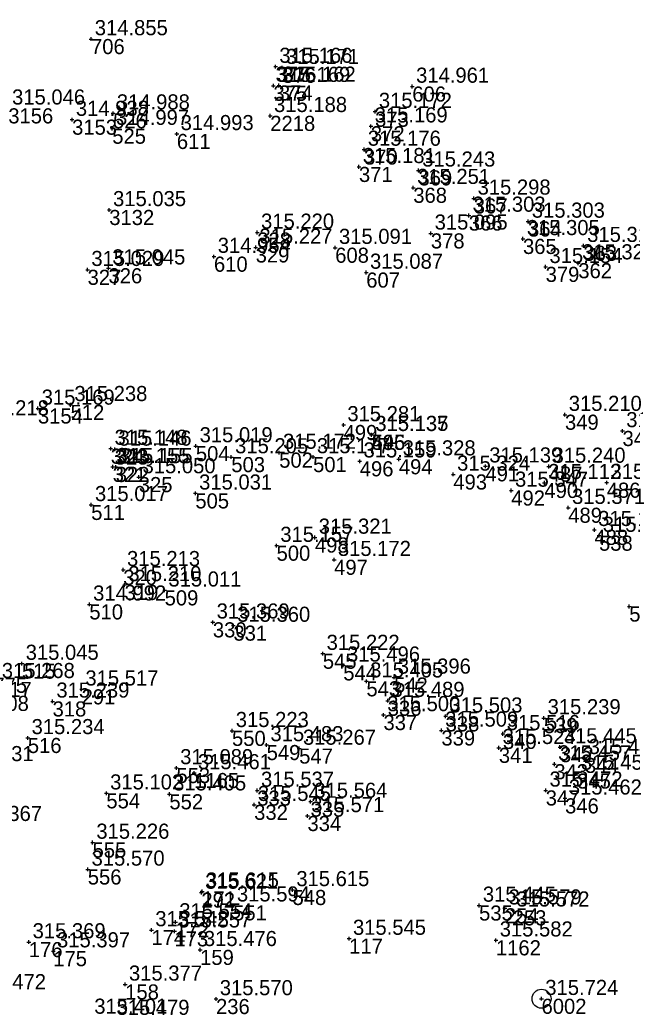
# Model space of a CAD drawing. Extents: x -829398 to -819400, y -1074439 to -1067977.
# Drawn here: x -820652.2 to -820603.6, y -1069332.4 to -1069253.3 of the extents above; entities that cross this region are included whole.
import ezdxf

# ---------------------------------------------------------------- set-up
doc = ezdxf.new("R2010")
doc.units = 0
for name, color, linetype in [('Vrstva 60', 7, 'Continuous'), ('Vrstva 61', 7, 'Continuous'), ('Vrstva 63', 7, 'Continuous'), ('Čísla bodů_doměření_2012', 7, 'Continuous')]:
    doc.layers.add(name, color=color, linetype=linetype)

# ---------------------------------------------------------------- blocks, each defined once
blk = doc.blocks.new('BOD')
at = {"layer": 'Čísla bodů_doměření_2012'}
for p, q in [((-0.15, 0), (0.15, 0)), ((0, -0.15), (0, 0.15))]:
    blk.add_line(p, q, dxfattribs=at)

msp = doc.modelspace()

# ---------------------------------------------------------------- linework, layer by layer
at = {"layer": 'Vrstva 63'}
msp.add_line((-820610.817, -1069331.141), (-820610.773, -1069331.051), dxfattribs=at)
msp.add_circle((-820610.795, -1069331.096), 0.756, dxfattribs=at)

# ---------------------------------------------------------------- block references
at = {"layer": 'Vrstva 60'}
for p in [(-820646.587, -1069254.84), (-820631.924, -1069257.035), (-820631.393, -1069257.122), (-820632.096, -1069258.551), (-820631.657, -1069258.53), (-820621.06, -1069258.614), (-820621.06, -1069258.614), (-820648.089, -1069261.245), (-820644.835, -1069260.737), (-820632.346, -1069260.943), (-820624.019, -1069260.612), (-820624.019, -1069260.612), (-820644.898, -1069261.963), (-820624.352, -1069261.77), (-820624.352, -1069261.77), (-820639.765, -1069262.38), (-820624.896, -1069263.62), (-820624.896, -1069263.62), (-820625.299, -1069264.999), (-820625.299, -1069264.999), (-820620.571, -1069265.276), (-820620.571, -1069265.276), (-820620.984, -1069266.657), (-820620.984, -1069266.657), (-820616.174, -1069267.505), (-820616.174, -1069267.505), (-820645.136, -1069268.42), (-820616.573, -1069268.863), (-820616.573, -1069268.863), (-820611.865, -1069269.337), (-820611.865, -1069269.337), (-820633.377, -1069270.213), (-820633.377, -1069270.213), (-820619.587, -1069270.282), (-820619.587, -1069270.282), (-820612.268, -1069270.721), (-820612.268, -1069270.721), (-820633.504, -1069271.397), (-820633.504, -1069271.397), (-820627.186, -1069271.42), (-820627.186, -1069271.42), (-820607.469, -1069271.264), (-820607.469, -1069271.264), (-820636.82, -1069272.131), (-820636.82, -1069272.131), (-820646.858, -1069273.174), (-820645.196, -1069273.052), (-820610.467, -1069272.941), (-820610.467, -1069272.941), (-820607.873, -1069272.648), (-820607.873, -1069272.648), (-820624.721, -1069273.392), (-820624.721, -1069273.392), (-820650.803, -1069284.193), (-820648.211, -1069283.908), (-820608.932, -1069284.688), (-820608.932, -1069284.688), (-820626.521, -1069285.507), (-820626.521, -1069285.507), (-820624.305, -1069286.288), (-820624.305, -1069286.288), (-820624.295, -1069286.28), (-820624.295, -1069286.28), (-820604.364, -1069285.981), (-820604.364, -1069285.981), (-820645.018, -1069287.384), (-820645.018, -1069287.384), (-820638.257, -1069287.182), (-820638.257, -1069287.182), (-820644.703, -1069287.451), (-820644.703, -1069287.451), (-820635.439, -1069288.057), (-820635.439, -1069288.057), (-820631.635, -1069287.701), (-820631.635, -1069287.701), (-820628.944, -1069288.051), (-820628.944, -1069288.051), (-820644.863, -1069288.834), (-820644.863, -1069288.834), (-820644.621, -1069288.84), (-820644.621, -1069288.84), (-820625.236, -1069288.389), (-820625.236, -1069288.389), (-820622.129, -1069288.227), (-820622.129, -1069288.227), (-820615.25, -1069288.787), (-820615.25, -1069288.787), (-820610.219, -1069288.809), (-820610.219, -1069288.809), (-820642.791, -1069289.644), (-820642.791, -1069289.644), (-820617.803, -1069289.435), (-820617.803, -1069289.435), (-820610.567, -1069290.107), (-820610.567, -1069290.107), (-820605.614, -1069290.089), (-820605.614, -1069290.089), (-820638.298, -1069290.938), (-820638.298, -1069290.938), (-820613.2, -1069290.712), (-820613.2, -1069290.712), (-820646.572, -1069291.855), (-820646.572, -1069291.855), (-820608.672, -1069292.08), (-820608.672, -1069292.08), (-820628.795, -1069294.444), (-820628.795, -1069294.444), (-820606.594, -1069293.835), (-820606.594, -1069293.835), (-820606.229, -1069294.3), (-820606.229, -1069294.3), (-820631.846, -1069295.094), (-820631.846, -1069295.094), (-820627.272, -1069296.214), (-820627.272, -1069296.214), (-820644.025, -1069297.021), (-820644.025, -1069297.021), (-820643.919, -1069298.217), (-820643.919, -1069298.217), (-820640.738, -1069298.644), (-820640.738, -1069298.644), (-820646.72, -1069299.759), (-820646.72, -1069299.759), (-820603.825, -1069299.929), (-820603.825, -1069299.929), (-820636.905, -1069301.184), (-820636.905, -1069301.184), (-820635.273, -1069301.445), (-820635.273, -1069301.445), (-820628.17, -1069303.676), (-820628.17, -1069303.676), (-820652.076, -1069304.465), (-820626.548, -1069304.605), (-820626.548, -1069304.605), (-820622.512, -1069305.565), (-820622.512, -1069305.565), (-820624.707, -1069305.869), (-820624.707, -1069305.869), (-820647.333, -1069306.508), (-820647.333, -1069306.508), (-820649.639, -1069307.469), (-820649.639, -1069307.469), (-820623.013, -1069307.413), (-820623.013, -1069307.413), (-820623.352, -1069308.547), (-820623.352, -1069308.547), (-820618.412, -1069308.652), (-820618.412, -1069308.652), (-820610.611, -1069308.791), (-820610.611, -1069308.791), (-820635.386, -1069309.808), (-820635.386, -1069309.808), (-820618.749, -1069309.777), (-820618.749, -1069309.777), (-820613.86, -1069310.049), (-820613.86, -1069310.049), (-820651.606, -1069310.372), (-820632.632, -1069310.934), (-820632.632, -1069310.934), (-820609.329, -1069311.098), (-820609.329, -1069311.098), (-820630.048, -1069311.214), (-820630.048, -1069311.214), (-820614.187, -1069311.156), (-820614.187, -1069311.156), (-820609.778, -1069312.458), (-820609.778, -1069312.458), (-820607.351, -1069311.954), (-820607.351, -1069311.954), (-820639.802, -1069312.76), (-820639.802, -1069312.76), (-820638.393, -1069313.157), (-820638.393, -1069313.157), (-820607.964, -1069313.199), (-820607.964, -1069313.199), (-820645.367, -1069314.768), (-820645.367, -1069314.768), (-820640.36, -1069314.845), (-820640.36, -1069314.845), (-820633.381, -1069314.554), (-820633.381, -1069314.554), (-820610.462, -1069314.54), (-820610.462, -1069314.54), (-820633.626, -1069315.682), (-820633.626, -1069315.682), (-820629.144, -1069315.431), (-820629.144, -1069315.431), (-820608.925, -1069315.171), (-820608.925, -1069315.171), (-820629.39, -1069316.571), (-820629.39, -1069316.571), (-820646.463, -1069318.681), (-820646.463, -1069318.681), (-820646.842, -1069320.821), (-820646.842, -1069320.821), (-820637.821, -1069322.658), (-820637.821, -1069322.658), (-820637.759, -1069322.562), (-820637.759, -1069322.562), (-820630.575, -1069322.45), (-820630.575, -1069322.45), (-820635.295, -1069323.668), (-820635.295, -1069323.668), (-820615.756, -1069323.685), (-820615.756, -1069323.685), (-820613.712, -1069323.905), (-820613.712, -1069323.905), (-820613.088, -1069324.067), (-820613.088, -1069324.067), (-820639.875, -1069325.006), (-820639.875, -1069325.006), (-820641.78, -1069325.635), (-820641.78, -1069325.635), (-820639.957, -1069325.733), (-820639.957, -1069325.733), (-820651.524, -1069326.592), (-820626.075, -1069326.317), (-820626.075, -1069326.317), (-820614.417, -1069326.449), (-820614.417, -1069326.449), (-820649.586, -1069327.312), (-820649.586, -1069327.312), (-820637.918, -1069327.21), (-820637.918, -1069327.21), (-820643.87, -1069329.956), (-820643.87, -1069329.956), (-820636.655, -1069331.115), (-820636.655, -1069331.115), (-820610.795, -1069331.096)]:
    msp.add_blockref('BOD', p, dxfattribs=at)

# ---------------------------------------------------------------- texts
for s, p in [('706', (-820646.587, -1069256.04)), ('377', (-820631.924, -1069258.235)), ('376', (-820631.393, -1069258.322)), ('375', (-820632.096, -1069259.751)), ('374', (-820631.657, -1069259.73)), ('606', (-820621.06, -1069259.814)), ('606', (-820621.06, -1069259.814)), ('3156', (-820653.158, -1069261.546)), ('526', (-820644.835, -1069261.937)), ('2218', (-820632.346, -1069262.143)), ('373', (-820624.019, -1069261.812)), ('373', (-820624.019, -1069261.812)), ('3153', (-820648.089, -1069262.445)), ('525', (-820644.898, -1069263.163)), ('372', (-820624.352, -1069262.97)), ('372', (-820624.352, -1069262.97)), ('611', (-820639.765, -1069263.58)), ('370', (-820624.896, -1069264.82)), ('370', (-820624.896, -1069264.82)), ('371', (-820625.299, -1069266.199)), ('371', (-820625.299, -1069266.199)), ('369', (-820620.571, -1069266.476)), ('369', (-820620.571, -1069266.476)), ('368', (-820620.984, -1069267.857)), ('368', (-820620.984, -1069267.857)), ('367', (-820616.174, -1069268.705)), ('367', (-820616.174, -1069268.705)), ('3132', (-820645.136, -1069269.62)), ('366', (-820616.573, -1069270.063)), ('366', (-820616.573, -1069270.063)), ('364', (-820611.865, -1069270.537)), ('364', (-820611.865, -1069270.537)), ('328', (-820633.377, -1069271.413)), ('328', (-820633.377, -1069271.413)), ('378', (-820619.587, -1069271.482)), ('378', (-820619.587, -1069271.482)), ('329', (-820633.504, -1069272.597)), ('329', (-820633.504, -1069272.597)), ('608', (-820627.186, -1069272.62)), ('608', (-820627.186, -1069272.62)), ('365', (-820612.268, -1069271.921)), ('365', (-820612.268, -1069271.921)), ('363', (-820607.469, -1069272.464)), ('363', (-820607.469, -1069272.464)), ('610', (-820636.82, -1069273.331)), ('610', (-820636.82, -1069273.331)), ('379', (-820610.467, -1069274.141)), ('379', (-820610.467, -1069274.141)), ('362', (-820607.873, -1069273.848)), ('362', (-820607.873, -1069273.848)), ('327', (-820646.858, -1069274.374)), ('326', (-820645.196, -1069274.252)), ('607', (-820624.721, -1069274.592)), ('607', (-820624.721, -1069274.592)), ('512', (-820648.211, -1069285.108)), ('3154', (-820650.803, -1069285.393)), ('349', (-820608.932, -1069285.888)), ('349', (-820608.932, -1069285.888)), ('499', (-820626.521, -1069286.707)), ('499', (-820626.521, -1069286.707)), ('495', (-820624.305, -1069287.488)), ('495', (-820624.305, -1069287.488)), ('546', (-820624.295, -1069287.48)), ('546', (-820624.295, -1069287.48)), ('348', (-820604.364, -1069287.181)), ('348', (-820604.364, -1069287.181)), ('504', (-820638.257, -1069288.382)), ('504', (-820638.257, -1069288.382)), ('324', (-820645.018, -1069288.584)), ('324', (-820645.018, -1069288.584)), ('323', (-820644.703, -1069288.651)), ('323', (-820644.703, -1069288.651)), ('503', (-820635.439, -1069289.257)), ('503', (-820635.439, -1069289.257)), ('502', (-820631.635, -1069288.901)), ('502', (-820631.635, -1069288.901)), ('501', (-820628.944, -1069289.251)), ('501', (-820628.944, -1069289.251)), ('321', (-820644.863, -1069290.034)), ('321', (-820644.863, -1069290.034)), ('322', (-820644.621, -1069290.04)), ('322', (-820644.621, -1069290.04)), ('496', (-820625.236, -1069289.589)), ('496', (-820625.236, -1069289.589)), ('494', (-820622.129, -1069289.427)), ('494', (-820622.129, -1069289.427)), ('491', (-820615.25, -1069289.987)), ('491', (-820615.25, -1069289.987)), ('487', (-820610.219, -1069290.009)), ('487', (-820610.219, -1069290.009)), ('325', (-820642.791, -1069290.844)), ('325', (-820642.791, -1069290.844)), ('493', (-820617.803, -1069290.635)), ('493', (-820617.803, -1069290.635)), ('490', (-820610.567, -1069291.307)), ('490', (-820610.567, -1069291.307)), ('486', (-820605.614, -1069291.289)), ('486', (-820605.614, -1069291.289)), ('505', (-820638.298, -1069292.138)), ('505', (-820638.298, -1069292.138)), ('492', (-820613.2, -1069291.912)), ('492', (-820613.2, -1069291.912)), ('511', (-820646.572, -1069293.055)), ('511', (-820646.572, -1069293.055)), ('489', (-820608.672, -1069293.28)), ('489', (-820608.672, -1069293.28)), ('488', (-820606.594, -1069295.035)), ('488', (-820606.594, -1069295.035)), ('538', (-820606.229, -1069295.5)), ('538', (-820606.229, -1069295.5)), ('500', (-820631.846, -1069296.294)), ('500', (-820631.846, -1069296.294)), ('498', (-820628.795, -1069295.644)), ('498', (-820628.795, -1069295.644)), ('497', (-820627.272, -1069297.414)), ('497', (-820627.272, -1069297.414)), ('320', (-820644.025, -1069298.221)), ('320', (-820644.025, -1069298.221)), ('319', (-820643.919, -1069299.417)), ('319', (-820643.919, -1069299.417)), ('509', (-820640.738, -1069299.844)), ('509', (-820640.738, -1069299.844)), ('510', (-820646.72, -1069300.959)), ('510', (-820646.72, -1069300.959)), ('532', (-820603.825, -1069301.129)), ('532', (-820603.825, -1069301.129)), ('330', (-820636.905, -1069302.384)), ('330', (-820636.905, -1069302.384)), ('331', (-820635.273, -1069302.645)), ('331', (-820635.273, -1069302.645)), ('545', (-820628.17, -1069304.876)), ('545', (-820628.17, -1069304.876)), ('515', (-820652.076, -1069305.665)), ('544', (-820626.548, -1069305.805)), ('544', (-820626.548, -1069305.805)), ('317', (-820653.973, -1069307.117)), ('543', (-820624.707, -1069307.069)), ('543', (-820624.707, -1069307.069)), ('542', (-820622.512, -1069306.765)), ('542', (-820622.512, -1069306.765)), ('291', (-820647.333, -1069307.708)), ('291', (-820647.333, -1069307.708)), ('318', (-820649.639, -1069308.669)), ('318', (-820649.639, -1069308.669)), ('336', (-820623.013, -1069308.613)), ('336', (-820623.013, -1069308.613)), ('337', (-820623.352, -1069309.747)), ('337', (-820623.352, -1069309.747)), ('338', (-820618.412, -1069309.852)), ('338', (-820618.412, -1069309.852)), ('539', (-820610.611, -1069309.991)), ('539', (-820610.611, -1069309.991)), ('550', (-820635.386, -1069311.008)), ('550', (-820635.386, -1069311.008)), ('339', (-820618.749, -1069310.977)), ('339', (-820618.749, -1069310.977)), ('340', (-820613.86, -1069311.249)), ('340', (-820613.86, -1069311.249)), ('516', (-820651.606, -1069311.572)), ('549', (-820632.632, -1069312.134)), ('549', (-820632.632, -1069312.134)), ('547', (-820630.048, -1069312.414)), ('547', (-820630.048, -1069312.414)), ('341', (-820614.187, -1069312.356)), ('341', (-820614.187, -1069312.356)), ('342', (-820609.329, -1069312.298)), ('342', (-820609.329, -1069312.298)), ('343', (-820609.778, -1069313.658)), ('343', (-820609.778, -1069313.658)), ('344', (-820607.351, -1069313.154)), ('344', (-820607.351, -1069313.154)), ('553', (-820639.802, -1069313.96)), ('553', (-820639.802, -1069313.96)), ('1165', (-820638.393, -1069314.357)), ('345', (-820607.964, -1069314.399)), ('345', (-820607.964, -1069314.399)), ('554', (-820645.367, -1069315.968)), ('554', (-820645.367, -1069315.968)), ('552', (-820640.36, -1069316.045)), ('552', (-820640.36, -1069316.045)), ('333', (-820633.381, -1069315.754)), ('333', (-820633.381, -1069315.754)), ('347', (-820610.462, -1069315.74)), ('347', (-820610.462, -1069315.74)), ('332', (-820633.626, -1069316.882)), ('332', (-820633.626, -1069316.882)), ('335', (-820629.144, -1069316.631)), ('335', (-820629.144, -1069316.631)), ('346', (-820608.925, -1069316.371)), ('346', (-820608.925, -1069316.371)), ('334', (-820629.39, -1069317.771)), ('334', (-820629.39, -1069317.771)), ('555', (-820646.463, -1069319.881)), ('555', (-820646.463, -1069319.881)), ('556', (-820646.842, -1069322.021)), ('556', (-820646.842, -1069322.021)), ('292', (-820637.821, -1069323.858)), ('292', (-820637.821, -1069323.858)), ('171', (-820637.759, -1069323.762)), ('171', (-820637.759, -1069323.762)), ('548', (-820630.575, -1069323.65)), ('548', (-820630.575, -1069323.65)), ('551', (-820635.295, -1069324.868)), ('551', (-820635.295, -1069324.868)), ('535', (-820615.756, -1069324.885)), ('535', (-820615.756, -1069324.885)), ('254', (-820613.712, -1069325.105)), ('254', (-820613.712, -1069325.105)), ('253', (-820613.088, -1069325.267)), ('253', (-820613.088, -1069325.267)), ('172', (-820639.875, -1069326.206)), ('172', (-820639.875, -1069326.206)), ('174', (-820641.78, -1069326.835)), ('174', (-820641.78, -1069326.835)), ('173', (-820639.957, -1069326.933)), ('173', (-820639.957, -1069326.933)), ('176', (-820651.524, -1069327.792)), ('117', (-820626.075, -1069327.517)), ('117', (-820626.075, -1069327.517)), ('1162', (-820614.417, -1069327.649)), ('175', (-820649.586, -1069328.512)), ('175', (-820649.586, -1069328.512)), ('159', (-820637.918, -1069328.41)), ('159', (-820637.918, -1069328.41)), ('158', (-820643.87, -1069331.156)), ('158', (-820643.87, -1069331.156)), ('236', (-820636.655, -1069332.315)), ('236', (-820636.655, -1069332.315)), ('6002', (-820610.795, -1069332.296))]:
    msp.add_text(s, height=1.2, dxfattribs=at).set_placement(p)
at = {"layer": 'Vrstva 61'}
for s, p in [('314.855', (-820646.287, -1069254.54)), ('315.166', (-820631.624, -1069256.735)), ('315.171', (-820631.093, -1069256.822)), ('315.169', (-820631.796, -1069258.251)), ('315.162', (-820631.357, -1069258.23)), ('314.961', (-820620.76, -1069258.314)), ('315.046', (-820652.858, -1069260.046)), ('314.988', (-820644.535, -1069260.437)), ('315.188', (-820632.046, -1069260.643)), ('315.172', (-820623.719, -1069260.312)), ('314.938', (-820647.789, -1069260.945)), ('315.169', (-820624.052, -1069261.47)), ('314.997', (-820644.598, -1069261.663)), ('314.993', (-820639.465, -1069262.08)), ('315.176', (-820624.596, -1069263.32)), ('315.181', (-820624.999, -1069264.699)), ('315.243', (-820620.271, -1069264.976)), ('315.251', (-820620.684, -1069266.357)), ('315.298', (-820615.874, -1069267.205)), ('315.035', (-820644.836, -1069268.12)), ('315.303', (-820616.273, -1069268.563)), ('315.303', (-820611.565, -1069269.037)), ('315.220', (-820633.077, -1069269.913)), ('315.095', (-820619.287, -1069269.982)), ('315.305', (-820611.968, -1069270.421)), ('315.318', (-820607.169, -1069270.964)), ('314.954', (-820636.52, -1069271.831)), ('315.227', (-820633.204, -1069271.097)), ('315.091', (-820626.886, -1069271.12)), ('315.154', (-820610.167, -1069272.641)), ('315.321', (-820607.573, -1069272.348)), ('315.029', (-820646.558, -1069272.874)), ('315.045', (-820644.896, -1069272.752)), ('315.087', (-820624.421, -1069273.092)), ('315.238', (-820647.911, -1069283.608)), ('315.169', (-820650.503, -1069283.893)), ('315.210', (-820608.632, -1069284.388)), ('315.218', (-820655.736, -1069284.748)), ('315.281', (-820626.221, -1069285.207)), ('315.137', (-820624.005, -1069285.988)), ('315.135', (-820623.995, -1069285.98)), ('315.230', (-820604.064, -1069285.681)), ('315.019', (-820637.957, -1069286.882)), ('315.148', (-820644.718, -1069287.084)), ('315.146', (-820644.403, -1069287.151)), ('315.172', (-820631.335, -1069287.401)), ('315.205', (-820635.139, -1069287.757)), ('315.177', (-820628.644, -1069287.751)), ('315.159', (-820624.936, -1069288.089)), ('315.328', (-820621.829, -1069287.927)), ('315.155', (-820644.563, -1069288.534)), ('315.155', (-820644.321, -1069288.54)), ('315.324', (-820617.503, -1069289.135)), ('315.139', (-820614.95, -1069288.487)), ('315.240', (-820609.919, -1069288.509)), ('315.050', (-820642.491, -1069289.344)), ('315.112', (-820610.267, -1069289.807)), ('315.178', (-820605.314, -1069289.789)), ('315.031', (-820637.998, -1069290.638)), ('315.347', (-820612.9, -1069290.412)), ('315.017', (-820646.272, -1069291.555)), ('315.371', (-820608.372, -1069291.78)), ('315.144', (-820606.294, -1069293.535)), ('315.145', (-820605.929, -1069294)), ('315.157', (-820631.546, -1069294.794)), ('315.321', (-820628.495, -1069294.144)), ('315.172', (-820626.972, -1069295.914)), ('315.213', (-820643.725, -1069296.721)), ('315.210', (-820643.619, -1069297.917)), ('315.011', (-820640.438, -1069298.344)), ('314.992', (-820646.42, -1069299.459)), ('315.369', (-820636.605, -1069300.884)), ('315.360', (-820634.973, -1069301.145)), ('315.222', (-820627.87, -1069303.376)), ('315.045', (-820651.776, -1069304.165)), ('315.496', (-820626.248, -1069304.305)), ('315.268', (-820653.673, -1069305.617)), ('315.405', (-820624.407, -1069305.569)), ('315.396', (-820622.212, -1069305.265)), ('315.517', (-820647.033, -1069306.208)), ('315.775', (-820657.47, -1069306.79)), ('315.239', (-820649.339, -1069307.169)), ('315.489', (-820622.713, -1069307.113)), ('315.408', (-820657.326, -1069308.229)), ('315.500', (-820623.052, -1069308.247)), ('315.503', (-820618.112, -1069308.352)), ('315.239', (-820610.311, -1069308.491)), ('315.223', (-820635.086, -1069309.508)), ('315.509', (-820618.449, -1069309.477)), ('315.516', (-820613.56, -1069309.749)), ('315.234', (-820651.306, -1069310.072)), ('315.483', (-820632.332, -1069310.634)), ('315.267', (-820629.748, -1069310.914)), ('315.524', (-820613.887, -1069310.856)), ('315.445', (-820609.029, -1069310.798)), ('315.457', (-820609.478, -1069312.158)), ('315.446', (-820607.051, -1069311.654)), ('315.431', (-820656.945, -1069312.217)), ('315.089', (-820639.502, -1069312.46)), ('315.461', (-820638.093, -1069312.857)), ('315.455', (-820607.664, -1069312.899)), ('315.102', (-820645.067, -1069314.468)), ('315.405', (-820640.06, -1069314.545)), ('315.537', (-820633.081, -1069314.254)), ('315.472', (-820610.162, -1069314.24)), ('315.564', (-820628.844, -1069315.131)), ('315.462', (-820608.625, -1069314.871)), ('315.545', (-820633.326, -1069315.382)), ('315.571', (-820629.09, -1069316.271)), ('315.367', (-820656.278, -1069316.973)), ('315.226', (-820646.163, -1069318.381)), ('315.570', (-820646.542, -1069320.521)), ('315.621', (-820637.521, -1069322.358)), ('315.615', (-820637.459, -1069322.262)), ('315.615', (-820630.275, -1069322.15)), ('315.594', (-820634.995, -1069323.368)), ('315.445', (-820615.456, -1069323.385)), ('315.579', (-820613.412, -1069323.605)), ('315.572', (-820612.788, -1069323.767)), ('315.554', (-820639.575, -1069324.706)), ('315.542', (-820641.48, -1069325.335)), ('315.557', (-820639.657, -1069325.433)), ('315.369', (-820651.224, -1069326.292)), ('315.545', (-820625.775, -1069326.017)), ('315.582', (-820614.117, -1069326.149)), ('315.397', (-820649.286, -1069327.012)), ('315.476', (-820637.618, -1069326.91)), ('315.472', (-820655.964, -1069330.338)), ('315.377', (-820643.57, -1069329.656)), ('315.570', (-820636.355, -1069330.815)), ('315.724', (-820610.495, -1069330.796)), ('315.401', (-820646.324, -1069332.287)), ('315.479', (-820644.563, -1069332.378))]:
    msp.add_text(s, height=1.2, dxfattribs=at).set_placement(p)

doc.saveas('drawing.dxf')
